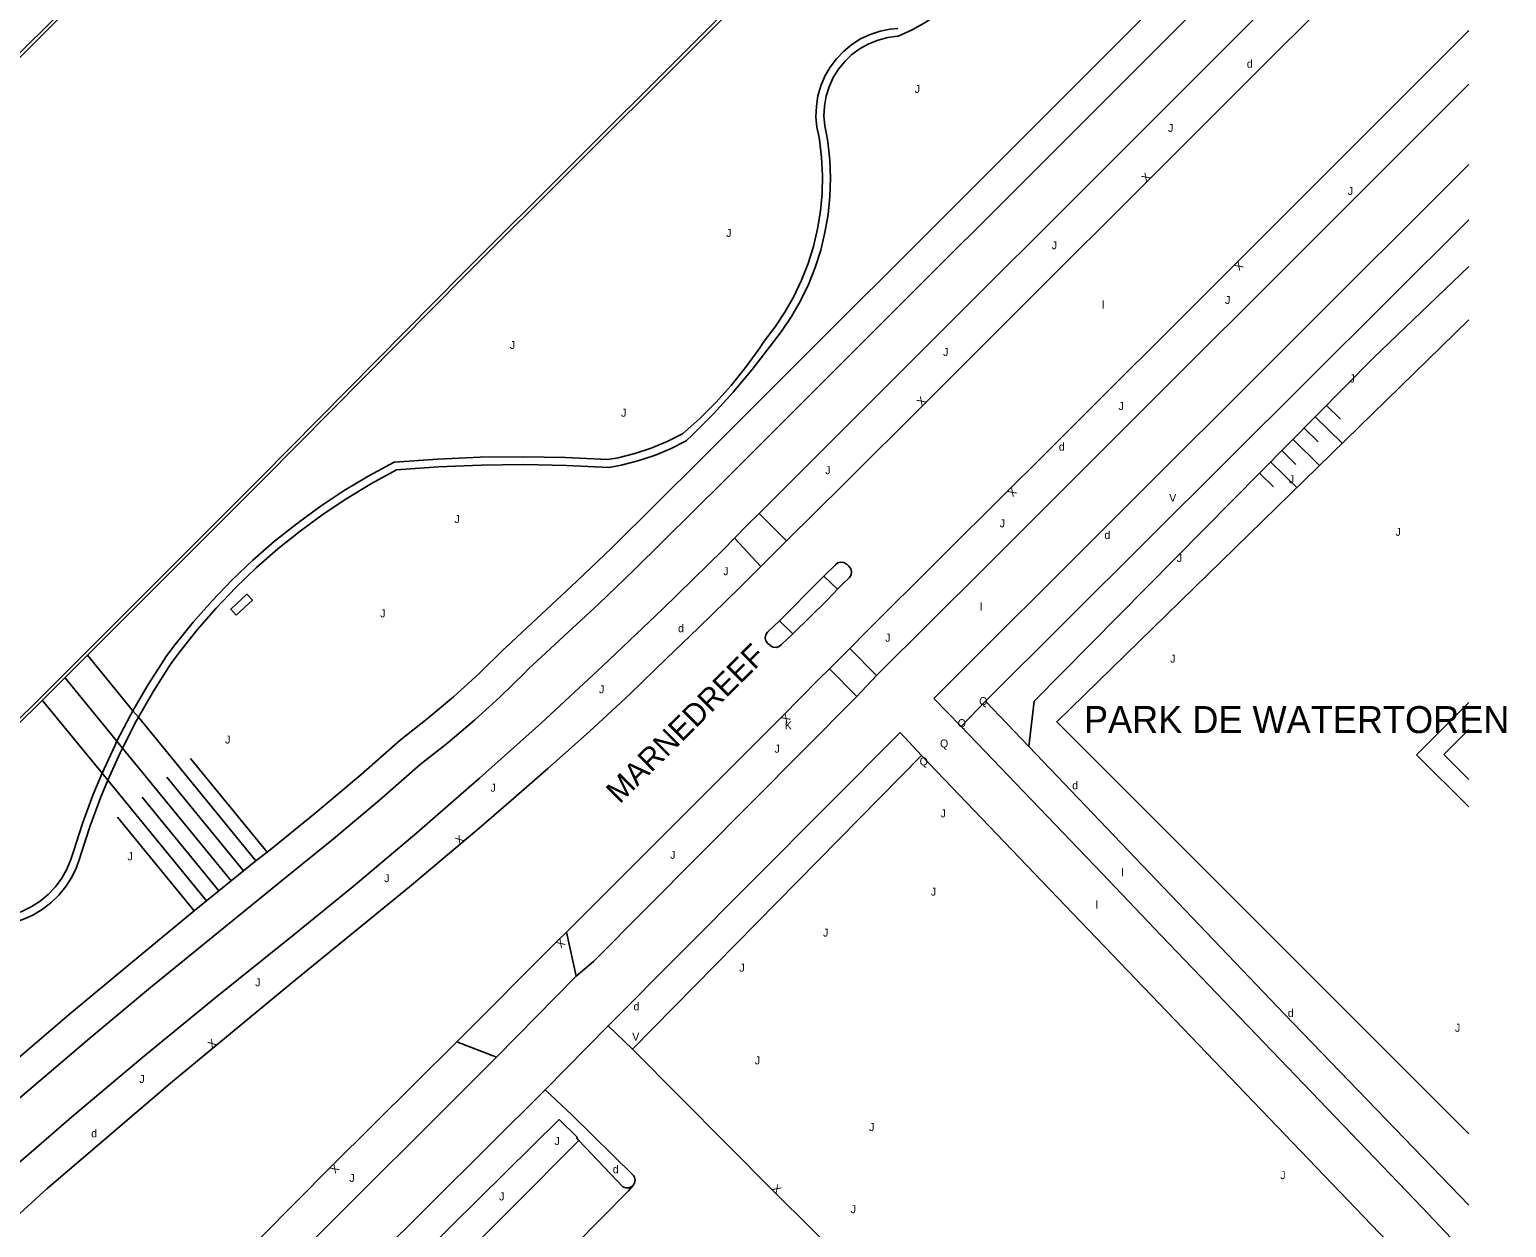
# Model space of a CAD drawing. Extents: x 134999 to 136502, y 457398 to 459002.
# Drawn here: x 136409.4 to 136502.4, y 458390.1 to 458465.6 of the extents above; entities that cross this region are included whole.
import ezdxf

# ---------------------------------------------------------------- set-up
doc = ezdxf.new("R2010")
doc.units = 0
for name, color, linetype in [('RI_DGTB_18', 7, 'Continuous'), ('RI_DGTB_29', 7, 'Continuous'), ('RI_DGTB_30', 7, 'Continuous'), ('RI_DGTB_31', 7, 'Continuous'), ('RI_DGTB_32', 7, 'Continuous'), ('RI_DGTB_37', 7, 'Continuous'), ('RI_DGTB_38', 7, 'Continuous'), ('RI_DGTB_43', 7, 'Continuous'), ('RI_DGTB_49', 7, 'Continuous'), ('RI_DGTB_53', 7, 'Continuous'), ('RI_DGTB_58', 7, 'Continuous')]:
    doc.layers.add(name, color=color, linetype=linetype)

msp = doc.modelspace()

# ---------------------------------------------------------------- linework, layer by layer
at = {"layer": 'RI_DGTB_18'}
for p, q in [((136491.043, 458441.896), (136491.922, 458441.029)), ((136490.341, 458441.185), (136492.034, 458439.513)), ((136488.936, 458439.762), (136490.603, 458438.116)), ((136489.638, 458440.473), (136490.516, 458439.606)), ((136488.233, 458439.05), (136489.111, 458438.183)), ((136487.531, 458438.339), (136489.171, 458436.718)), ((136486.828, 458437.627), (136487.706, 458436.76)), ((136424.371, 458413.77), (136419.55, 458419.663)), ((136422.895, 458412.588), (136418.074, 458418.481)), ((136421.34, 458411.329), (136416.519, 458417.222)), ((136419.786, 458410.071), (136414.965, 458415.964))]:
    msp.add_line(p, q, dxfattribs=at)
for points in [[(136472.317, 458420.416), (136472.651, 458423.271), (136493.991, 458444.881), (136500, 458450.632)], [(136500, 458396.034), (136474.071, 458421.981), (136500, 458447.287)], [(136415.934, 458422.676), (136413.069, 458426.178)], [(136414.925, 458420.75), (136411.647, 458424.757)], [(136413.991, 458418.735), (136410.226, 458423.337)], [(136416.275, 458422.259), (136415.934, 458422.676)], [(136423.675, 458413.214), (136416.275, 458422.259)], [(136415.273, 458420.324), (136414.925, 458420.75)], [(136422.116, 458411.961), (136415.273, 458420.324)], [(136414.348, 458418.299), (136413.991, 458418.735)], [(136420.561, 458410.703), (136414.348, 458418.299)]]:
    msp.add_lwpolyline(points, dxfattribs=at)
at = {"layer": 'RI_DGTB_32'}
msp.add_lwpolyline([(136422.431, 458428.693), (136423.448, 458429.641), (136423.107, 458430.006), (136422.09, 458429.059), (136422.431, 458428.693)], dxfattribs=at)
at = {"layer": 'RI_DGTB_49'}
msp.add_line((136498.424, 458419.921), (136500, 458418.351), dxfattribs=at)
msp.add_lwpolyline([(136500, 458421.497), (136498.424, 458419.921)], dxfattribs=at)
at = {"layer": 'RI_DGTB_53'}
for p, q in [((136453.109, 458437.117), (136500, 458484.008)), ((136500, 458479.75), (136455.35, 458435.1)), ((136494.069, 458470.3), (136486.217, 458462.45)), ((136499.972, 458465.459), (136500, 458465.487)), ((136486.217, 458462.45), (136479.872, 458456.106)), ((136499.774, 458461.894), (136500, 458462.12)), ((136469.602, 458431.726), (136499.774, 458461.894)), ((136466.338, 458423.44), (136500, 458457.074)), ((136479.872, 458456.106), (136472.25, 458448.497)), ((136472.25, 458448.497), (136465.745, 458442.002)), ((136465.745, 458442.002), (136460.758, 458437.023)), ((136460.758, 458437.023), (136457.054, 458433.379)), ((136455.35, 458435.1), (136457.054, 458433.379)), ((136455.458, 458431.759), (136457.054, 458433.379)), ((136455.458, 458431.759), (136454.147, 458430.461)), ((136459.415, 458431.152), (136460.156, 458431.851)), ((136460.858, 458431.892), (136460.986, 458431.775)), ((136462.731, 458424.888), (136469.602, 458431.726)), ((136454.147, 458430.461), (136451.531, 458427.895)), ((136451.531, 458427.895), (136449.511, 458425.955)), ((136455.917, 458427.663), (136456.613, 458428.328)), ((136457.468, 458427.516), (136456.613, 458428.328)), ((136456.029, 458426.795), (136455.89, 458426.913)), ((136457.468, 458427.516), (136456.747, 458426.838)), ((136459.778, 458425.32), (136461.056, 458426.595)), ((136462.731, 458424.888), (136461.056, 458426.595)), ((136459.054, 458424.614), (136459.778, 458425.32)), ((136462.731, 458424.888), (136461.482, 458423.567)), ((136468.063, 458421.677), (136466.338, 458423.44)), ((136469.578, 458423.283), (136468.063, 458421.677)), ((136464.214, 458421.301), (136445.841, 458402.842)), ((136465.569, 458419.855), (136464.214, 458421.301)), ((136468.063, 458421.677), (136476.921, 458412.432)), ((136465.569, 458419.855), (136474.103, 458410.945)), ((136500, 458416.629), (136496.71, 458419.907)), ((136417.042, 458405.242), (136425.602, 458412.219)), ((136476.921, 458412.432), (136480.644, 458408.526)), ((136474.103, 458410.945), (136494.858, 458389.284)), ((136442.658, 458408.191), (136436.31, 458401.826)), ((136443.223, 458408.729), (136443.83, 458405.953)), ((136438.815, 458400.853), (136443.83, 458405.953)), ((136488.409, 458403.57), (136500, 458391.552)), ((136441.865, 458398.815), (136445.841, 458402.842)), ((136445.841, 458402.842), (136447.364, 458401.362)), ((136438.815, 458400.853), (136436.31, 458401.826)), ((136412.385, 458374.487), (136438.815, 458400.853)), ((136441.865, 458398.815), (136416.512, 458373.577)), ((136443.56, 458397.222), (136441.865, 458398.815)), ((136447.434, 458393.411), (136443.56, 458397.222)), ((136444.002, 458395.624), (136443.856, 458395.778))]:
    msp.add_line(p, q, dxfattribs=at)
for points in [[(136494.443, 458481.261), (136451.717, 458438.526)], [(136464.098, 458465.137), (136464.979, 458465.545), (136465.824, 458466.024), (136466.626, 458466.57), (136467.054, 458466.904)], [(136459.109, 458458.767), (136458.973, 458459.412), (136458.917, 458460.069), (136458.941, 458460.728), (136459.045, 458461.38), (136459.226, 458462.014), (136459.483, 458462.621), (136459.811, 458463.193), (136460.206, 458463.721), (136460.663, 458464.197), (136461.173, 458464.615), (136461.73, 458464.968), (136462.326, 458465.25), (136462.952, 458465.459), (136463.598, 458465.591), (136464.072, 458465.636)], [(136459.597, 458458.875), (136459.467, 458459.49), (136459.417, 458460.116), (136459.446, 458460.744), (136459.554, 458461.363), (136459.74, 458461.963), (136460.001, 458462.535), (136460.332, 458463.069), (136460.729, 458463.557), (136461.184, 458463.99), (136461.69, 458464.362), (136462.24, 458464.667), (136462.823, 458464.9), (136463.432, 458465.056), (136464.056, 458465.135), (136464.098, 458465.137)], [(136485.333, 458450.829), (136499.972, 458465.459)], [(136455.652, 458445.944), (136456.342, 458446.837), (136456.967, 458447.777), (136457.524, 458448.759), (136458.01, 458449.777), (136458.423, 458450.828), (136458.76, 458451.905), (136459.021, 458453.003), (136459.202, 458454.117), (136459.305, 458455.242), (136459.327, 458456.37), (136459.27, 458457.497), (136459.133, 458458.618), (136459.109, 458458.767)], [(136456.037, 458445.624), (136456.738, 458446.531), (136457.374, 458447.485), (136457.943, 458448.48), (136458.44, 458449.513), (136458.865, 458450.578), (136459.214, 458451.669), (136459.486, 458452.783), (136459.68, 458453.913), (136459.794, 458455.053), (136459.829, 458456.199), (136459.784, 458457.345), (136459.659, 458458.484), (136459.597, 458458.875)], [(136469.578, 458423.283), (136500, 458453.572)], [(136471.079, 458436.592), (136472.925, 458438.429), (136485.333, 458450.829)], [(136450.508, 458440.098), (136451.589, 458441.061), (136452.615, 458442.082), (136453.584, 458443.159), (136454.491, 458444.287), (136455.335, 458445.464), (136455.652, 458445.944)], [(136456.037, 458445.624), (136454.906, 458444.15), (136453.714, 458442.727), (136452.46, 458441.356), (136451.15, 458440.04), (136450.749, 458439.66)], [(136450.508, 458440.098), (136449.544, 458439.614), (136448.546, 458439.202), (136447.52, 458438.865), (136446.472, 458438.605), (136445.827, 458438.486)], [(136450.749, 458439.66), (136449.768, 458439.167), (136448.754, 458438.746), (136447.712, 458438.4), (136446.648, 458438.131), (136445.907, 458437.992)], [(136432.373, 458438.32), (136430.782, 458437.459), (136429.23, 458436.529), (136427.721, 458435.532), (136426.258, 458434.469), (136424.843, 458433.342), (136423.479, 458432.153), (136422.169, 458430.906), (136420.916, 458429.602), (136419.722, 458428.243), (136418.588, 458426.834), (136418.012, 458426.065)], [(136432.514, 458437.83), (136430.935, 458436.971), (136429.395, 458436.042), (136427.899, 458435.046), (136426.448, 458433.985), (136425.046, 458432.86), (136423.695, 458431.673), (136422.399, 458430.428), (136421.159, 458429.126), (136419.978, 458427.771), (136418.859, 458426.364), (136418.421, 458425.777)], [(136445.827, 458438.486), (136443.146, 458438.613), (136440.462, 458438.661), (136437.778, 458438.628), (136435.097, 458438.516), (136432.42, 458438.324), (136432.373, 458438.32)], [(136445.907, 458437.992), (136443.222, 458438.119), (136440.535, 458438.166), (136437.847, 458438.133), (136435.162, 458438.02), (136432.514, 458437.83)], [(136443.865, 458430.827), (136446.042, 458432.916), (136451.717, 458438.526)], [(136445.252, 458429.413), (136447.424, 458431.498), (136453.109, 458437.117)], [(136461.056, 458426.595), (136462.126, 458427.685), (136471.079, 458436.592)], [(136453.782, 458433.528), (136454.634, 458434.401), (136455.35, 458435.1)], [(136453.782, 458433.528), (136453.082, 458432.804), (136449.276, 458429.089)], [(136455.458, 458431.759), (136453.782, 458433.528)], [(136460.156, 458431.851), (136460.302, 458431.975), (136460.487, 458432.03), (136460.678, 458432.006), (136460.843, 458431.907), (136460.858, 458431.892)], [(136460.986, 458431.775), (136461.108, 458431.614), (136461.157, 458431.421), (136461.127, 458431.225), (136461.02, 458431.052)], [(136439.435, 458426.704), (136443.865, 458430.827)], [(136456.613, 458428.328), (136459.204, 458430.939), (136459.415, 458431.152)], [(136460.268, 458430.335), (136459.415, 458431.152)], [(136461.02, 458431.052), (136460.586, 458430.639), (136460.268, 458430.335)], [(136440.815, 458425.283), (136445.252, 458429.413)], [(136457.468, 458427.516), (136459.637, 458429.666), (136460.268, 458430.335)], [(136449.276, 458429.089), (136445.486, 458425.476), (136441.642, 458421.922), (136437.743, 458418.427), (136433.792, 458414.992), (136429.789, 458411.617), (136425.734, 458408.305), (136425.656, 458408.242)], [(136455.89, 458426.913), (136455.773, 458427.07), (136455.727, 458427.261), (136455.76, 458427.455), (136455.868, 458427.62), (136455.917, 458427.663)], [(136432.753, 458420.821), (136434.458, 458422.156), (136436.112, 458423.553), (136437.713, 458425.009), (136439.259, 458426.524), (136439.435, 458426.704)], [(136456.747, 458426.838), (136456.604, 458426.709), (136456.422, 458426.649), (136456.232, 458426.667), (136456.064, 458426.76), (136456.029, 458426.795)], [(136415.934, 458422.676), (136416.894, 458424.324), (136417.921, 458425.93), (136418.012, 458426.065)], [(136416.275, 458422.259), (136417.222, 458423.902), (136418.238, 458425.504), (136418.421, 458425.777)], [(136449.511, 458425.955), (136447.23, 458423.738), (136444.659, 458421.365), (136442.052, 458419.031), (136439.892, 458417.145), (136437.716, 458415.278), (136436.659, 458414.388)], [(136434.012, 458419.291), (136435.744, 458420.65), (136437.425, 458422.07), (136439.053, 458423.551), (136440.626, 458425.091), (136440.815, 458425.283)], [(136461.482, 458423.567), (136459.778, 458425.32)], [(136459.054, 458424.614), (136456.834, 458422.347), (136443.223, 458408.729)], [(136461.482, 458423.567), (136444.911, 458406.878), (136443.83, 458405.953)], [(136472.317, 458420.416), (136469.578, 458423.283)], [(136500, 458423.197), (136496.71, 458419.907)], [(136414.925, 458420.75), (136415.805, 458422.442), (136415.934, 458422.676)], [(136415.273, 458420.324), (136416.14, 458422.011), (136416.275, 458422.259)], [(136413.991, 458418.735), (136414.787, 458420.468), (136414.925, 458420.75)], [(136414.348, 458418.299), (136415.13, 458420.027), (136415.273, 458420.324)], [(136424.457, 458413.838), (136427.386, 458416.205), (136430.264, 458418.634), (136432.753, 458420.821)], [(136488.409, 458403.57), (136472.317, 458420.416)], [(136425.602, 458412.219), (136428.549, 458414.598), (136431.445, 458417.038), (136434.012, 458419.291)], [(136465.569, 458419.855), (136447.364, 458401.362)], [(136412.164, 458413.75), (136412.753, 458415.564), (136413.417, 458417.352), (136413.991, 458418.735)], [(136412.646, 458413.616), (136413.232, 458415.42), (136413.894, 458417.197), (136414.348, 458418.299)], [(136408.314, 458409.821), (136408.94, 458410.036), (136409.536, 458410.326), (136410.093, 458410.684), (136410.602, 458411.108), (136411.057, 458411.589), (136411.451, 458412.122), (136411.777, 458412.699), (136412.032, 458413.31), (136412.164, 458413.75)], [(136408.342, 458409.311), (136409.001, 458409.522), (136409.631, 458409.808), (136410.224, 458410.165), (136410.772, 458410.587), (136411.267, 458411.07), (136411.704, 458411.607), (136412.076, 458412.191), (136412.377, 458412.813), (136412.605, 458413.467), (136412.646, 458413.616)], [(136436.659, 458414.388), (136433.33, 458411.585), (136425.924, 458405.547), (136421.088, 458401.535)], [(136423.675, 458413.214), (136424.371, 458413.77)], [(136424.371, 458413.77), (136424.457, 458413.838)], [(136422.895, 458412.588), (136423.675, 458413.214)], [(136421.338, 458411.333), (136422.116, 458411.961)], [(136422.116, 458411.961), (136422.895, 458412.588)], [(136420.561, 458410.703), (136421.338, 458411.333)], [(136415.78, 458406.768), (136419.786, 458410.071)], [(136419.786, 458410.071), (136420.561, 458410.703)], [(136425.656, 458408.242), (136421.077, 458404.587), (136416.549, 458400.871), (136412.071, 458397.093), (136407.646, 458393.254), (136406.787, 458392.497)], [(136443.223, 458408.729), (136442.658, 458408.191)], [(136500, 458388.301), (136497.06, 458391.394), (136480.644, 458408.526)], [(136398.841, 458392.08), (136403.152, 458395.97), (136407.517, 458399.8), (136411.934, 458403.57), (136415.78, 458406.768)], [(136400.16, 458390.603), (136404.461, 458394.484), (136408.815, 458398.305), (136413.222, 458402.066), (136417.042, 458405.242)], [(136421.088, 458401.535), (136418.301, 458399.223), (136410.518, 458392.566), (136405.921, 458388.399)], [(136410.634, 458376.127), (136419.485, 458384.979), (136428.433, 458393.992), (136436.31, 458401.826)], [(136447.364, 458401.362), (136456.295, 458392.378), (136463.281, 458385.456)], [(136435.568, 458387.142), (136434.271, 458388.554), (136442.756, 458396.931), (136443.893, 458395.822), (136443.856, 458395.778)], [(136435.568, 458387.142), (136444.002, 458395.624)], [(136444.002, 458395.624), (136446.765, 458392.708)], [(136447.387, 458392.762), (136447.498, 458392.925), (136447.535, 458393.119), (136447.493, 458393.312), (136447.434, 458393.411)], [(136438.626, 458383.852), (136447.111, 458392.437), (136447.387, 458392.762)], [(136446.765, 458392.708), (136446.947, 458392.631), (136447.144, 458392.632), (136447.325, 458392.71), (136447.387, 458392.762)]]:
    msp.add_lwpolyline(points, dxfattribs=at)
at = {"layer": 'RI_DGTB_58'}
for points in [[(136500, 458555.437), (136479.049, 458534.182), (136447.324, 458502.525), (136434.287, 458489.475), (136376.508, 458431.942), (136349.037, 458404.544)], [(136500, 458554.941), (136479.19, 458534.04), (136447.465, 458502.383), (136434.428, 458489.333), (136376.649, 458431.8), (136349.174, 458404.398)], [(136380.423, 458382.511), (136381.557, 458383.621), (136380.486, 458384.72), (136380.128, 458385.066), (136379.688, 458385.588), (136379.312, 458386.159), (136379.005, 458386.769), (136378.771, 458387.41), (136378.614, 458388.075), (136378.539, 458388.695), (136378.531, 458389.392), (136378.603, 458390.085), (136378.754, 458390.765), (136378.982, 458391.424), (136379.284, 458392.052), (136379.655, 458392.641), (136380.092, 458393.184), (136394.674, 458407.799), (136424.146, 458437.245), (136436.873, 458450.116), (136457.605, 458470.808), (136475.698, 458488.903), (136489.583, 458502.664), (136500, 458512.935)], [(136380.282, 458382.653), (136381.274, 458383.624), (136380.349, 458384.574), (136379.934, 458384.98), (136379.492, 458385.513), (136379.115, 458386.094), (136378.808, 458386.715), (136378.574, 458387.367), (136378.417, 458388.041), (136378.413, 458388.065), (136378.334, 458388.769), (136378.336, 458389.477), (136378.417, 458390.18), (136378.576, 458390.87), (136378.813, 458391.538), (136379.123, 458392.174), (136379.503, 458392.772), (136379.948, 458393.323), (136394.532, 458407.94), (136424.004, 458437.386), (136436.731, 458450.257), (136457.464, 458470.949)]]:
    msp.add_lwpolyline(points, dxfattribs=at)

# ---------------------------------------------------------------- texts
at = {"layer": 'RI_DGTB_29'}
for p in [(136486.033, 458463.158), (136474.203, 458439.046), (136477.07, 458433.491), (136450.237, 458427.616), (136447.436, 458403.811), (136413.304, 458395.816)]:
    msp.add_text('d', height=0.5, dxfattribs=at).set_placement(p)
for rotation, p in [(359.99963, (136475.044, 458417.721)), (359.99963, (136488.608, 458403.39)), (359.99973, (136446.127, 458393.552))]:
    msp.add_text('d', height=0.5, rotation=rotation, dxfattribs=at).set_placement(p)
at = {"layer": 'RI_DGTB_30'}
for rotation, p in [(45.0249, (136479.695, 458455.929)), (225.02489, (136485.51, 458451.006)), (45.0249, (136465.568, 458441.825)), (225.02489, (136471.256, 458436.769)), (225.60636, (136457.009, 458422.526)), (39.45552, (136436.466, 458414.23)), (223.5734, (136442.839, 458408.363)), (39.45552, (136420.895, 458401.376)), (225.20621, (136428.609, 458394.169)), (314.83454, (136456.119, 458392.555))]:
    msp.add_text('X', height=0.5, rotation=rotation, dxfattribs=at).set_placement(p)
for s, p in [('V', (136481.148, 458435.829)), ('K', (136456.95, 458421.498)), ('V', (136447.356, 458401.899))]:
    msp.add_text(s, height=0.5, dxfattribs=at).set_placement(p)
at = {"layer": 'RI_DGTB_31'}
for s, p in [('J', (136465.133, 458461.571)), ('J', (136481.072, 458459.111)), ('J', (136492.39, 458455.15)), ('J', (136453.262, 458452.502)), ('J', (136473.753, 458451.728)), ('J', (136484.66, 458448.281)), ('J', (136466.916, 458445.004)), ('J', (136492.503, 458443.343)), ('J', (136477.956, 458441.608)), ('J', (136459.502, 458437.57)), ('J', (136488.68, 458436.997)), ('J', (136436.163, 458434.493)), ('J', (136470.478, 458434.224)), ('J', (136495.391, 458433.687)), ('J', (136481.626, 458432.032)), ('J', (136453.085, 458431.207)), ('J', (136431.491, 458428.548)), ('J', (136463.279, 458427.018)), ('J', (136481.207, 458425.701)), ('J', (136445.264, 458423.767)), ('Q', (136469.19, 458423.029)), ('Q', (136467.837, 458421.641)), ('J', (136421.728, 458420.607)), ('J', (136456.31, 458420.028)), ('Q', (136466.723, 458420.36)), ('Q', (136465.44, 458419.232)), ('J', (136438.434, 458417.576)), ('J', (136431.745, 458411.88)), ('J', (136423.628, 458405.322)), ('J', (136499.133, 458402.461)), ('J', (136416.335, 458399.239))]:
    msp.add_text(s, height=0.5, dxfattribs=at).set_placement(p)
for p in [(136439.651, 458445.452), (136446.651, 458441.182), (136466.761, 458415.962), (136415.591, 458413.252), (136449.741, 458413.352), (136466.151, 458411.032), (136459.361, 458408.452), (136454.101, 458406.242), (136455.071, 458400.412), (136462.261, 458396.212), (136442.461, 458395.332), (136429.551, 458393.002), (136488.141, 458393.182), (136438.981, 458391.842), (136461.101, 458391.042)]:
    msp.add_text('J', height=0.5, rotation=359.99973, dxfattribs=at).set_placement(p)
at = {"layer": 'RI_DGTB_37'}
msp.add_text('MARNEDREEF', height=1.4, rotation=44.90368, dxfattribs=at).set_placement((136446.563, 458416.767))
at = {"layer": 'RI_DGTB_38'}
msp.add_text('PARK DE WATERTOREN', height=1.7, rotation=359.97623, dxfattribs=at).set_placement((136475.782, 458421.273))
at = {"layer": 'RI_DGTB_43'}
for p in [(136476.91, 458447.994), (136478.139, 458412.247), (136476.513, 458410.202)]:
    msp.add_text('l', height=0.5, dxfattribs=at).set_placement(p)
msp.add_text('l', height=0.5, rotation=359.99965, dxfattribs=at).set_placement((136469.241, 458428.978))

doc.saveas('drawing.dxf')
